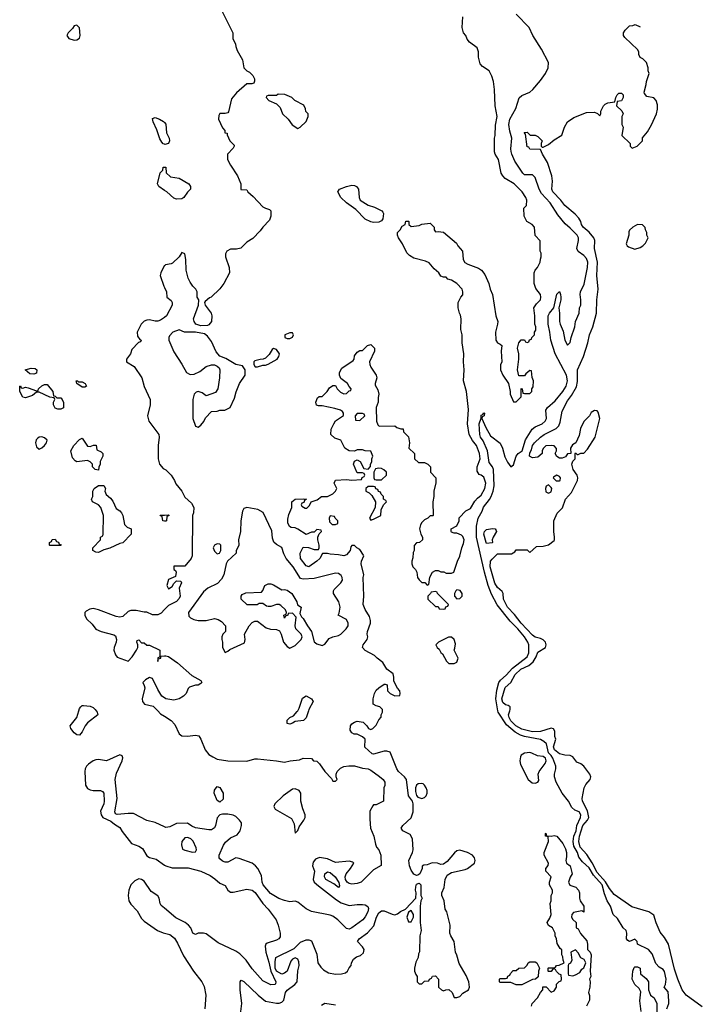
# Model space of a CAD drawing. Header units: inches. Extents: x 1793402 to 1900366, y 320852 to 470679.
# Tile 590 of 604: x 1888926 to 1893990, y 427823 to 435128. Entities that reach past the tile are written whole.
import ezdxf

# ---------------------------------------------------------------- set-up
doc = ezdxf.new("R2010")
doc.units = ezdxf.units.IN
doc.header["$MEASUREMENT"] = 0
for name, color, linetype in [('B8482', 7, 'Continuous'), ('B8483', 7, 'Continuous'), ('B8492', 7, 'Continuous'), ('B8493', 7, 'Continuous')]:
    doc.layers.add(name, color=color, linetype=linetype)

msp = doc.modelspace()

# ---------------------------------------------------------------- linework, layer by layer
at = {"layer": 'B8482', "color": 4, "elevation": 236}
for points in [[(1889493.5, 430000), (1889501, 429990), (1889506.8, 429970), (1889428.4, 429911.6), (1889411.5, 429890), (1889390, 429845.2), (1889370, 429819.3), (1889350, 429821.2), (1889330, 429837.2), (1889305.2, 429870), (1889301.2, 429890), (1889349.6, 429950), (1889364.6, 430000)], [(1889949.7, 430000), (1889970, 429979), (1890000, 429960.3)], [(1890000, 429140.2), (1889930, 429173), (1889870, 429186.8), (1889770, 429239.1), (1889730, 429239.3), (1889650, 429230.7), (1889637.3, 429237.3), (1889630.6, 429250.6), (1889648.2, 429350), (1889635.3, 429490), (1889643.1, 429536.9), (1889686.8, 429630), (1889690.7, 429650.7), (1889686, 429666), (1889670, 429674.8), (1889570, 429630.6), (1889510, 429638.7), (1889490, 429637), (1889470, 429628.4), (1889436.1, 429603.9), (1889422.7, 429590), (1889412.7, 429570), (1889409.4, 429550), (1889414, 429450), (1889430, 429425.2), (1889450, 429413.2), (1889470, 429409.3), (1889526, 429410), (1889541.2, 429401.2), (1889549, 429390), (1889552.7, 429330), (1889549.3, 429310.7), (1889524.7, 429255.3), (1889529.2, 429230), (1889544, 429210), (1889602.7, 429182.7), (1889630, 429159), (1889670, 429135.3), (1889686.3, 429106.3), (1889756.4, 429016.4), (1889810, 428995.3), (1889838, 428978), (1889870, 428924), (1889890, 428913.2), (1889939.1, 428899.1), (1890000, 428856.5)], [(1890000, 428535.1), (1889975.5, 428555.5), (1889967.3, 428570), (1889960.5, 428610), (1889950, 428626.8), (1889900.9, 428660.9), (1889850, 428736.3), (1889830, 428748), (1889810, 428753), (1889780.5, 428739.5), (1889751.5, 428708.5), (1889734.5, 428670), (1889729.5, 428630), (1889736, 428590), (1889750, 428565.2), (1889796.6, 428516.6), (1889830, 428459), (1889850, 428439.3), (1889949, 428370), (1889990, 428353.2), (1890000, 428350.6)]]:
    msp.add_lwpolyline(points, dxfattribs=at)
at = {"layer": 'B8483', "color": 4}
for points, elevation in [([(1889350, 435088), (1889330, 435082), (1889317.5, 435062.5), (1889284.9, 435030), (1889274.8, 435010), (1889290, 434987.7), (1889330, 434977.3), (1889350, 434978), (1889368.9, 434991.1), (1889374, 435010), (1889368.7, 435068.7)], 244), ([(1889030, 432498), (1889000.4, 432500.4), (1888966, 432530), (1889010, 432542), (1889039.6, 432539.6), (1889054, 432530), (1889050, 432506)], 236), ([(1889202, 432322), (1889230, 432322), (1889242, 432310), (1889251.6, 432288.4), (1889250, 432248), (1889230, 432238), (1889210, 432238), (1889190, 432246), (1889178, 432270), (1889178, 432290), (1889186, 432310), (1889182, 432322), (1889150, 432328), (1889070, 432366), (1889050, 432366), (1889019.8, 432340.2), (1888970, 432322), (1888950, 432328.7), (1888928, 432370), (1888926, 432410), (1888932.7, 432412.7), (1888938, 432398), (1888950, 432394), (1888970, 432402), (1888990, 432398), (1889050, 432374), (1889062, 432378), (1889066, 432390), (1889090, 432412), (1889110, 432422), (1889130, 432422), (1889172, 432370), (1889178, 432338), (1889190, 432334)], 236), ([(1889390, 432402), (1889350, 432428), (1889346, 432450), (1889354, 432450), (1889362, 432442), (1889390, 432441), (1889411.3, 432430), (1889422, 432410), (1889410, 432402)], 236), ([(1889090, 432033.6), (1889070, 432031.8), (1889058, 432022), (1889048.2, 432010), (1889043.8, 431990), (1889050, 431958), (1889070, 431942.8), (1889090, 431950.7), (1889109.3, 431970), (1889123.7, 431990), (1889129, 432009), (1889110, 432026)], 244), ([(1889450, 431962), (1889472.7, 431972.7), (1889492.7, 431972.7), (1889498, 431938), (1889530, 431922), (1889542, 431910), (1889542, 431890), (1889522, 431850), (1889522, 431830), (1889512.7, 431807.3), (1889510, 431786), (1889486, 431790), (1889466, 431810), (1889466, 431830), (1889448.4, 431848.4), (1889430, 431858), (1889350, 431848), (1889336.4, 431856.4), (1889318, 431878), (1889305.2, 431930), (1889326.6, 431970), (1889370, 432014.8), (1889390, 432024.7), (1889430, 431964.7)], 236), ([(1889510, 431175.3), (1889490, 431178), (1889468, 431190), (1889468, 431210), (1889526, 431270), (1889526, 431290), (1889542, 431298), (1889546, 431310), (1889548, 431450), (1889528, 431510), (1889510, 431528), (1889466, 431550), (1889458, 431570), (1889468, 431590), (1889469, 431630), (1889478, 431650), (1889510, 431672), (1889550, 431672), (1889562, 431650), (1889558, 431630), (1889566.4, 431606.4), (1889598.8, 431578.8), (1889616.8, 431556.8), (1889642.8, 431502.8), (1889670, 431484.7), (1889681, 431470), (1889690.8, 431450), (1889703.6, 431383.6), (1889723.6, 431363.6), (1889754, 431350), (1889754, 431310), (1889690, 431246), (1889670, 431242), (1889593.7, 431206.3), (1889550, 431195.3), (1889530, 431184)], 236), ([(1889150, 431226), (1889146, 431230), (1889146, 431250), (1889162, 431258), (1889167.3, 431272.7), (1889190, 431274), (1889198, 431258), (1889212.7, 431252.7), (1889218, 431238), (1889232.7, 431232.7), (1889230, 431226)], 236)]:
    msp.add_lwpolyline(points, close=True, dxfattribs=dict(at, elevation=elevation))
at = {"layer": 'B8483', "color": 4, "elevation": 236}
for points in [[(1890000, 434204.3), (1889990, 434208), (1889980.2, 434220.2), (1889965.6, 434245.6), (1889944, 434310), (1889915.3, 434370), (1889910, 434394), (1889930, 434402), (1889962, 434390), (1889993.7, 434373.7), (1890000, 434365.3)], [(1890000, 433862), (1889958, 433890), (1889948.9, 433911.1), (1889968.9, 433991.1), (1889987.3, 434012.7), (1889990, 434034), (1890000, 434034)], [(1890000, 433302), (1889999, 433301), (1889974, 433250), (1889969, 433230), (1889995.3, 433150), (1890000, 433140.7)], [(1890000, 432919.2), (1889970, 432898), (1889950, 432891), (1889930, 432891), (1889890, 432901), (1889870, 432898), (1889849.2, 432890.8), (1889828, 432870), (1889798, 432810), (1889800.4, 432780.4), (1889816.4, 432756.4), (1889826, 432750), (1889822, 432738), (1889807.3, 432732.7), (1889758, 432682), (1889748, 432650), (1889718, 432610), (1889718, 432590), (1889774.8, 432554.8), (1889832.7, 432470), (1889850, 432408), (1889893.2, 432310), (1889893.2, 432270), (1889873.2, 432190), (1889885.2, 432150), (1889957.2, 432050), (1889961.2, 432030), (1889952.7, 431970), (1889954, 431870), (1889962, 431830), (1889990, 431798), (1890000, 431793)], [(1890000, 431408.4), (1889988.9, 431408.9), (1889982, 431442), (1889970, 431446), (1889967.3, 431452.7), (1890000, 431453.4)], [(1890000, 430751.4), (1889974.6, 430725.4), (1889950, 430712), (1889910, 430712), (1889870, 430731.3), (1889850, 430731.3), (1889790, 430744.7), (1889750, 430744.7), (1889730, 430738), (1889690, 430701), (1889670, 430696), (1889641.4, 430701.4), (1889510, 430750.8), (1889470, 430758.8), (1889446.3, 430753.7), (1889420.2, 430739.8), (1889409, 430730), (1889409.2, 430710), (1889422.5, 430682.5), (1889463.8, 430643.8), (1889490, 430605.2), (1889530, 430589.2), (1889624.7, 430564.7), (1889637.2, 430557.2), (1889644, 430530), (1889641.2, 430510), (1889626, 430470), (1889625.2, 430450), (1889635.5, 430415.5), (1889650, 430399), (1889731.1, 430368.9), (1889759.8, 430400.2), (1889792, 430450), (1889802, 430470), (1889802, 430490), (1889794, 430510), (1889798, 430522), (1889810, 430526), (1889830, 430506), (1889850, 430506), (1889870, 430488), (1889890, 430488), (1889966, 430450), (1889966, 430410), (1889962, 430398), (1889950, 430394), (1889950, 430366), (1889954, 430386), (1889972, 430390), (1889974, 430406), (1890000, 430407.9)], [(1890000, 430097.4), (1889981, 430110), (1889950, 430158), (1889910, 430241), (1889890, 430247.3), (1889859, 430230), (1889839, 430210), (1889849.6, 430189.6), (1889853.3, 430170), (1889835.1, 430090), (1889837.4, 430070), (1889851.1, 430051.1), (1889915.4, 430035.4), (1889949.7, 430000)], [(1889364.6, 430000), (1889370, 430018), (1889379, 430030), (1889390, 430038.8), (1889400.2, 430039.8), (1889450, 430036), (1889470, 430026), (1889486, 430010), (1889493.5, 430000)]]:
    msp.add_lwpolyline(points, dxfattribs=at)
at = {"layer": 'B8492', "color": 4}
for points, elevation in [([(1890564, 427750), (1890573.2, 427830), (1890561.2, 427930), (1890562, 427990), (1890570, 428002), (1890590, 427991), (1890694.8, 427890), (1890750, 427847.3), (1890830.6, 427830.6), (1890850, 427830.6), (1890870, 427839.1), (1890885.8, 427854.2), (1890898.9, 427910), (1890910, 427928), (1890966, 427970), (1890984, 427990), (1890989.3, 428070.7), (1890999, 428110), (1890998, 428138), (1890990, 428158), (1890970, 428168), (1890950, 428158), (1890936.9, 428143.1), (1890910.6, 428069.4), (1890890, 428054), (1890870, 428046), (1890830, 428069.7), (1890821.7, 428090), (1890820.8, 428139.2), (1890826.6, 428170), (1890963.2, 428236.8), (1891010, 428284.7), (1891050, 428302), (1891070, 428302), (1891090, 428294), (1891130, 428194), (1891138.8, 428130), (1891158.8, 428098.8), (1891178.8, 428078.8), (1891217.5, 428057.5), (1891270, 428047.7), (1891312.1, 428047.9), (1891342.7, 428057.3), (1891358, 428070), (1891370, 428094), (1891386, 428110), (1891388, 428130), (1891402, 428158), (1891424.1, 428175.9), (1891455.1, 428184.9), (1891476.2, 428203.8), (1891480.7, 428230), (1891469.4, 428250), (1891432.7, 428290), (1891445.2, 428310), (1891506.2, 428353.8), (1891554.3, 428405.7), (1891573.6, 428470), (1891590, 428500.7), (1891610, 428515.5), (1891630, 428515.5), (1891690, 428490.7), (1891710, 428487.7), (1891730, 428494.8), (1891750, 428510.8), (1891788, 428530), (1891866, 428610), (1891868, 428650), (1891862, 428670), (1891864.7, 428695.3), (1891870, 428714), (1891890, 428722), (1891902, 428710), (1891902, 428630), (1891912, 428610), (1891902, 428590), (1891898, 428550), (1891898, 428430), (1891904.7, 428370), (1891894, 428330), (1891892.7, 428212.7), (1891883.6, 428196.4), (1891882, 428170), (1891865.4, 428134.6), (1891854, 428090), (1891854, 428070), (1891863.6, 428043.6), (1891874, 428030), (1891874, 427990), (1891890, 427974), (1891910, 427974), (1891930, 427994), (1891962, 427998), (1891966, 428010), (1891982, 428018), (1891987.3, 428032.7), (1892010, 428034), (1892032, 428010), (1892034, 427950), (1892054, 427930), (1892070, 427922), (1892088.4, 427931.6), (1892110, 427934), (1892134, 427910), (1892150, 427874), (1892170, 427874), (1892190, 427882), (1892214.6, 427905.4), (1892255.3, 427930), (1892262, 427950), (1892257.2, 427990), (1892237.5, 428037.5), (1892187, 428127), (1892170, 428188), (1892159.3, 428210), (1892149, 428290), (1892124, 428330), (1892117.2, 428350), (1892119, 428410), (1892094, 428510), (1892082, 428530), (1892075.3, 428590), (1892058, 428630), (1892058, 428650), (1892075.3, 428690), (1892082, 428750), (1892098, 428782), (1892130, 428800.7), (1892230, 428822), (1892248.7, 428830), (1892299, 428870), (1892305.2, 428890), (1892301.2, 428910), (1892284, 428930), (1892248.7, 428950), (1892190, 428966.6), (1892170, 428961.2), (1892152.5, 428947.5), (1892097.6, 428882.4), (1892070, 428864), (1892050, 428861.2), (1892026, 428870), (1891986.8, 428873.2), (1891950, 428858), (1891923.6, 428856.4), (1891912.7, 428847.3), (1891912, 428830), (1891894, 428790), (1891879.6, 428780.4), (1891870, 428778), (1891850, 428788), (1891830, 428818), (1891817.2, 428850), (1891813.2, 428890), (1891841.2, 428950), (1891845.2, 428970), (1891839.3, 429050), (1891823.7, 429083.7), (1891768, 429110), (1891755.3, 429130), (1891769.2, 429150), (1891830, 429206.8), (1891845.1, 429250), (1891846, 429310), (1891839, 429330), (1891809.5, 429370), (1891796, 429490), (1891781.2, 429510), (1891736, 429550), (1891722.7, 429570), (1891673.2, 429693.2), (1891650, 429702), (1891630, 429702), (1891550, 429679), (1891542, 429682), (1891486, 429730), (1891488, 429790), (1891470, 429808), (1891430, 429828), (1891408.4, 429828.4), (1891390, 429838), (1891376.4, 429856.4), (1891379, 429890), (1891390, 429904.7), (1891410, 429917.3), (1891430, 429922.8), (1891475.3, 429915.3), (1891502, 429890), (1891514, 429870), (1891530, 429862), (1891546, 429870), (1891570, 429894), (1891590, 429934), (1891607.3, 429952.7), (1891608.4, 429971.6), (1891618, 429990), (1891618, 430000)], 232), ([(1891067.7, 430000), (1891050.9, 429949.1), (1891031, 429929), (1890970, 429922), (1890950, 429909), (1890930, 429902), (1890910, 429906), (1890909.2, 429930), (1890930, 429950.8), (1890956.5, 429963.5), (1890985.6, 429994.4), (1890988.9, 430000)], 232), ([(1893726, 427790), (1893742, 427830), (1893742, 427850), (1893736.4, 427916.4), (1893708, 427950), (1893718, 427970), (1893722, 428010), (1893710, 428066), (1893700.4, 428080.4), (1893670, 428098), (1893644.7, 428124.7), (1893617.5, 428197.5), (1893590, 428228.7), (1893508.9, 428268.9), (1893506, 428290), (1893490, 428306), (1893451, 428289), (1893436.4, 428296.4), (1893428.7, 428310), (1893429, 428350), (1893424, 428370), (1893404, 428390), (1893360.4, 428460.4), (1893329.3, 428489.3), (1893309, 428550), (1893284, 428590), (1893263.6, 428643.6), (1893246.6, 428710), (1893182.3, 428782.3), (1893150, 428834.5), (1893100.1, 428880.1), (1893075.1, 428915.1), (1893062.9, 428950), (1893037.4, 428997.4), (1893031.1, 429030), (1893038, 429070), (1893055, 429110), (1893058.9, 429150), (1893086.6, 429210), (1893089, 429230), (1893075.3, 429250), (1893044.1, 429264.1), (1893022, 429282), (1892997, 429330), (1892950, 429389.2), (1892906.6, 429470), (1892892.7, 429510), (1892893.2, 429530), (1892904, 429570), (1892902.7, 429590), (1892881.3, 429650), (1892869.7, 429670), (1892849.7, 429690), (1892834.4, 429754.4), (1892813.6, 429773.6), (1892790, 429787.3), (1892670, 429810.9), (1892640.9, 429820.9), (1892602.8, 429842.8), (1892537.7, 429897.7), (1892475.1, 429990), (1892473.4, 430000)], 228), ([(1893990, 427804.4), (1893869.8, 427889.8), (1893841, 427930), (1893808.2, 428010), (1893784, 428084), (1893738.7, 428270), (1893710, 428319.3), (1893677.6, 428357.6), (1893647.9, 428427.9), (1893630, 428485.2), (1893593.2, 428510), (1893467, 428547), (1893337, 428637), (1893301.6, 428681.6), (1893272.4, 428732.4), (1893210, 428801.1), (1893173.9, 428873.9), (1893133.4, 428933.4), (1893084.6, 428990), (1893073.3, 429030), (1893078.2, 429070), (1893103.8, 429150), (1893137.2, 429190), (1893147.6, 429210), (1893138.4, 429258.4), (1893100.7, 429330), (1893099.5, 429350), (1893114, 429430), (1893127, 429453), (1893158.7, 429490), (1893163.1, 429510), (1893156.4, 429530), (1893110, 429589.7), (1893090, 429606.3), (1893059, 429619), (1893030, 429659), (1893009.3, 429669.3), (1892970, 429671.6), (1892930, 429681.1), (1892894.7, 429710), (1892886.5, 429733.5), (1892902.7, 429790), (1892897.2, 429810), (1892896, 429850), (1892886.8, 429866.8), (1892870, 429871.3), (1892790, 429846.2), (1892730, 429845.1), (1892650, 429864.4), (1892607.8, 429890), (1892570, 429927), (1892558.4, 429950), (1892552.3, 429970), (1892562, 430000)], 224), ([(1890000, 429960.3), (1890050, 429929.2), (1890078, 429898), (1890109.4, 429830), (1890130, 429815.1), (1890170, 429811.6), (1890230, 429820.9), (1890254.2, 429814.2), (1890270, 429789), (1890303, 429710), (1890330, 429677.6), (1890358, 429658), (1890390, 429642.9), (1890470, 429629.3), (1890610, 429626.6), (1890670, 429643.6), (1890690, 429643.6), (1890830, 429629.7), (1890890, 429618.4), (1890932, 429630), (1891002, 429638), (1891030, 429648), (1891090, 429646), (1891106, 429630), (1891130, 429626), (1891150, 429608), (1891189.4, 429549.4), (1891239, 429499), (1891250, 429478), (1891270, 429478), (1891282, 429490), (1891274, 429510), (1891274, 429530), (1891282, 429550), (1891305.4, 429574.6), (1891330, 429588), (1891366.8, 429593.2), (1891410, 429593.2), (1891470, 429574), (1891510, 429569.2), (1891530, 429561.2), (1891594.2, 429514.2), (1891622, 429490), (1891635.3, 429470), (1891634.6, 429445.4), (1891628, 429430), (1891626, 429330), (1891570, 429302), (1891550, 429302), (1891544.7, 429295.3), (1891524.7, 429255.3), (1891522.8, 429197.2), (1891529.7, 429130), (1891554, 429070), (1891564.5, 429010), (1891573.2, 428990), (1891589.2, 428970), (1891605.2, 428930), (1891608, 428852), (1891550, 428821), (1891459, 428730), (1891430, 428718.4), (1891390, 428714.9), (1891370, 428718.7), (1891354.9, 428730), (1891344, 428750), (1891341.7, 428770), (1891347.8, 428792.2), (1891380.5, 428830), (1891404.7, 428870), (1891398, 428878), (1891370, 428884), (1891270, 428875.5), (1891210, 428902), (1891150, 428913.4), (1891120.1, 428899.9), (1891102, 428878), (1891099, 428850), (1891112, 428810), (1891102.9, 428750), (1891109.7, 428729.7), (1891142, 428702), (1891277, 428597), (1891310, 428576.9), (1891370, 428556), (1891430, 428564), (1891470, 428564), (1891490, 428562), (1891509, 428549), (1891512.9, 428532.9), (1891509.3, 428510), (1891490, 428471), (1891472.7, 428450), (1891390, 428391), (1891370, 428381), (1891350, 428384.7), (1891286.8, 428450), (1891250, 428478), (1891230, 428485.5), (1891090, 428511), (1891050, 428530.8), (1890990, 428582), (1890970, 428587.7), (1890930, 428584), (1890890, 428594), (1890848.1, 428608.1), (1890785.5, 428645.5), (1890731.3, 428710), (1890724.7, 428730), (1890719.8, 428779.8), (1890693, 428830), (1890676.3, 428850), (1890650.2, 428870.2), (1890554, 428906), (1890530, 428910.8), (1890470, 428878), (1890450, 428878), (1890430, 428884.7), (1890410, 428902), (1890404.7, 428910), (1890406, 428930), (1890436.8, 429003.2), (1890453.2, 429026.8), (1890490, 429059.3), (1890539.6, 429080.4), (1890562, 429110), (1890572.2, 429150), (1890570.5, 429170), (1890557.3, 429190), (1890530, 429216.3), (1890510, 429225.5), (1890470, 429234), (1890430, 429234), (1890410, 429227.7), (1890390, 429206), (1890378.5, 429150), (1890370, 429133), (1890350, 429118.3), (1890330, 429116.9), (1890230, 429132.2), (1890203.7, 429143.7), (1890170, 429167.3), (1890090, 429164.9), (1890039.1, 429140.9), (1890010, 429135.5), (1890000, 429140.2)], 236), ([(1892722, 427810), (1892728, 427830), (1892768, 427870), (1892788.4, 427911.6), (1892806, 427930), (1892807.3, 427952.7), (1892832.7, 427952.7), (1892870, 427914), (1892890, 427922), (1892908, 427950), (1892908.4, 427971.6), (1892927.3, 427992.7), (1892942, 427998), (1892946, 428010), (1892942, 428042), (1892927.3, 428047.3), (1892907.3, 428067.3), (1892902, 428082), (1892890, 428086), (1892878, 428082), (1892870, 428066), (1892850, 428066), (1892846, 428070), (1892846, 428090), (1892850, 428094), (1892890, 428094), (1892902, 428098), (1892908.4, 428111.6), (1892927.3, 428112.7), (1892966, 428130), (1892958, 428150), (1892956.4, 428176.4), (1892948, 428190), (1892947.3, 428227.3), (1892936.4, 428236.4), (1892913.6, 428273.6), (1892908, 428310), (1892898, 428330), (1892898, 428350), (1892878, 428390), (1892848.9, 428408.9), (1892838, 428430), (1892858, 428462), (1892868.7, 428490), (1892862, 428570), (1892868, 428590), (1892868, 428630), (1892878, 428650), (1892878, 428670), (1892855.3, 428710), (1892855.3, 428730), (1892868, 428770), (1892828, 428810), (1892828, 428830), (1892847.3, 428852.7), (1892848, 428870), (1892818, 428930), (1892818, 428950), (1892848.7, 429030), (1892846, 429066), (1892826, 429070), (1892826, 429090), (1892830, 429092), (1892834, 429074), (1892870, 429071), (1892890, 429074.8), (1892910.6, 429070.6), (1892956.3, 429016.3), (1892975.5, 428975.5), (1892982, 428950), (1892983.5, 428916.5), (1892978, 428890), (1892982, 428870), (1893010.5, 428850.5), (1893024.7, 428790), (1893010, 428766), (1892998, 428730), (1893007.3, 428707.3), (1893050.9, 428690.9), (1893070.9, 428670.9), (1893078, 428650), (1893078, 428610), (1893084.7, 428590), (1893111.3, 428550), (1893110, 428506), (1893096.4, 428516.4), (1893035.3, 428504.7), (1893021, 428490), (1893018.8, 428470), (1893030, 428451.3), (1893054, 428430), (1893054, 428390), (1893070, 428382), (1893087.5, 428347.5), (1893134, 428294), (1893138.8, 428270), (1893138, 428230), (1893158, 428210), (1893164.7, 428190), (1893158, 428070), (1893162, 428030), (1893152, 428010), (1893158, 427990), (1893156, 427950), (1893144.7, 427910), (1893152.7, 427887.3), (1893152.7, 427852.7), (1893131.6, 427808.4)], 228), ([(1890000, 428856.5), (1890010, 428849.5), (1890056.2, 428836.2), (1890175.3, 428835.3), (1890269.6, 428809.6), (1890338, 428778), (1890374.2, 428754.2), (1890410, 428722.7), (1890450, 428704), (1890470, 428668.7), (1890490, 428654), (1890510, 428654), (1890610, 428677.2), (1890650, 428668.7), (1890672.7, 428652.7), (1890729.2, 428570), (1890769.6, 428529.6), (1890829.2, 428450), (1890843.7, 428410), (1890859.5, 428350), (1890857.6, 428322.4), (1890849, 428310), (1890830, 428299.1), (1890762.9, 428277.1), (1890751.9, 428268.1), (1890746, 428254), (1890751.1, 428210), (1890774.6, 428134.6), (1890788.1, 428068.1), (1890826, 427990), (1890824, 427976), (1890818, 427970), (1890790, 427967.3), (1890730, 427997.3), (1890650, 428086.8), (1890606.8, 428150), (1890558, 428198), (1890530, 428217.3), (1890398.8, 428278.8), (1890310, 428344.9), (1890289.3, 428350.7), (1890249, 428351), (1890230, 428342), (1890211.6, 428351.6), (1890196, 428390), (1890178.8, 428410), (1890154.8, 428430), (1890084.7, 428464.7), (1890000, 428535.1)], 236), ([(1890000, 428350.6), (1890040.2, 428340.2), (1890073.2, 428313.2), (1890097, 428277), (1890141.7, 428181.7), (1890216, 428070), (1890277.2, 427990), (1890294.8, 427954.8), (1890306, 427890), (1890299.3, 427790)], 236), ([(1893537.2, 427770), (1893526.6, 427850), (1893534.6, 427914.6), (1893521.2, 427941.2), (1893489, 427970), (1893469.3, 428010), (1893475.3, 428070), (1893484, 428096), (1893490, 428102), (1893510, 428102), (1893530, 428092), (1893532, 428050), (1893574.4, 428014.4), (1893591, 427990), (1893591.3, 427930), (1893604.7, 427890), (1893632, 427870), (1893652, 427830), (1893652, 427710)], 228), ([(1891270, 427817.2), (1891190, 427828), (1891165.4, 427814.6)], 232)]:
    msp.add_lwpolyline(points, dxfattribs=dict(at, elevation=elevation))
for points, elevation in [([(1892710, 429691.1), (1892670, 429687.1), (1892647.4, 429672.6), (1892640.5, 429659.5), (1892636.5, 429630), (1892641.6, 429601.6), (1892697.6, 429490), (1892727.1, 429467.1), (1892750, 429463.1), (1892769.6, 429470.4), (1892776.1, 429483.9), (1892773.3, 429530), (1892779.7, 429550), (1892824.2, 429610), (1892832.4, 429630), (1892830, 429639), (1892825.6, 429650), (1892810, 429661.1), (1892766.6, 429666.6), (1892726.5, 429686.5)], 232), ([(1890410, 429322), (1890390, 429335.3), (1890369.5, 429390), (1890370, 429412), (1890390, 429438), (1890410, 429432), (1890436, 429390), (1890434.4, 429345.6)], 236), ([(1890970, 429422), (1890950, 429419.3), (1890881, 429370), (1890818, 429310), (1890811.3, 429290), (1890822, 429270), (1890941.6, 429201.6), (1890962.8, 429162.8), (1890970, 429094), (1890990, 429112), (1890999.5, 429140.5), (1891034, 429190), (1891042.7, 429210), (1891042.7, 429230), (1891025.6, 429274.4), (1891012, 429330), (1891011.8, 429390), (1890999.3, 429410)], 244), ([(1891910, 429461.2), (1891882, 429458), (1891870.7, 429449.3), (1891862.8, 429430), (1891861.4, 429401.4), (1891870, 429372), (1891880.7, 429360.7), (1891910, 429351), (1891930, 429358), (1891942, 429370), (1891949, 429390), (1891949.2, 429410), (1891941.2, 429430), (1891930, 429448.7), (1891918, 429458)], 232), ([(1890170, 429061.2), (1890150, 429057.2), (1890127.7, 429030), (1890125.2, 429005.2), (1890134.8, 428974.8), (1890150, 428966), (1890208.4, 428951.6), (1890230, 428954), (1890238, 428970), (1890235.3, 428984.7), (1890212.5, 429032.5), (1890195.3, 429050), (1890178.6, 429058.6)], 236), ([(1891290, 428689), (1891256.2, 428716.2), (1891197.2, 428750), (1891186.6, 428770), (1891190, 428790.8), (1891210, 428806.8), (1891230, 428800.7), (1891266.8, 428770), (1891293.4, 428726.6), (1891298, 428702)], 232), ([(1891830, 428518), (1891810, 428506), (1891798, 428470), (1891810, 428434), (1891830, 428434), (1891848, 428470), (1891848, 428490)], 232), ([(1893050, 428226), (1893014, 428210), (1893022, 428150), (1893012.7, 428127.3), (1892998, 428122), (1892994, 428110), (1892994, 428050), (1892998, 428038), (1893030, 428034), (1893050, 428042), (1893080.4, 428059.6), (1893096.4, 428083.6), (1893110, 428094), (1893126, 428130), (1893114.6, 428154.6), (1893088.7, 428168.7), (1893070, 428206)], 228), ([(1892610, 427968), (1892570, 427986), (1892490, 427986), (1892486, 427990), (1892486, 428010), (1892490, 428014), (1892530, 428014), (1892542, 428018), (1892547.3, 428032.7), (1892562, 428038), (1892567.3, 428052.7), (1892587.3, 428072.7), (1892610, 428074), (1892628.4, 428091.6), (1892670, 428094), (1892690, 428114), (1892698, 428130), (1892710, 428138), (1892750, 428138), (1892762, 428130), (1892782, 428090), (1892774, 428070), (1892772.7, 428027.3), (1892751.6, 428008.4), (1892730, 428008), (1892650, 427968)], 228)]:
    msp.add_lwpolyline(points, close=True, dxfattribs=dict(at, elevation=elevation))
at = {"layer": 'B8493', "color": 4}
for points, elevation in [([(1890428.4, 435188.4), (1890508, 435030), (1890508, 434990), (1890527.3, 434947.3), (1890528.4, 434928.4), (1890540.4, 434900.4), (1890578, 434830), (1890588.7, 434770), (1890610, 434748), (1890630, 434738), (1890654.6, 434714.6), (1890668, 434690), (1890667.3, 434672.7), (1890662, 434658), (1890647.3, 434652.7), (1890610, 434652), (1890533.6, 434586.4), (1890498, 434542), (1890475.5, 434444.5), (1890470, 434438), (1890450, 434431.3), (1890410, 434432), (1890403.1, 434416.9), (1890402, 434390), (1890430, 434326), (1890447.3, 434307.3), (1890448, 434290), (1890466, 434286), (1890466, 434274), (1890486, 434230), (1890516.4, 434196.4), (1890518, 434190), (1890510, 434174), (1890468.4, 434131.6), (1890468.7, 434091.3), (1890490, 434048), (1890542, 433970), (1890566, 433910), (1890567.3, 433867.3), (1890610, 433866), (1890618, 433850), (1890657.5, 433817.5), (1890730, 433740.9), (1890750, 433729.3), (1890780.4, 433720.4), (1890789, 433709), (1890789.2, 433670), (1890778.6, 433641.4), (1890728.7, 433590), (1890710, 433562), (1890656, 433504), (1890610, 433478.8), (1890566.8, 433433.2), (1890534.5, 433425.5), (1890490, 433426.4), (1890463.6, 433410), (1890454, 433390), (1890454, 433370), (1890479, 433290), (1890482, 433250), (1890439.5, 433170), (1890410, 433130.8), (1890346, 433070), (1890334.6, 433065.4), (1890302, 433038), (1890298, 433030), (1890302, 433010), (1890346, 432950), (1890352.3, 432930), (1890349, 432890), (1890330, 432864.7), (1890320.2, 432859.8), (1890270, 432856), (1890232, 432870), (1890221, 432890), (1890216, 432910), (1890252, 433010), (1890254, 433050), (1890242, 433070), (1890242, 433110), (1890232, 433130), (1890210, 433152), (1890190, 433182), (1890176, 433210), (1890161, 433270), (1890158.8, 433350), (1890151, 433390), (1890130, 433402), (1890108.7, 433370), (1890058.6, 433321.4), (1890050, 433316), (1890008, 433310), (1890000, 433302)], 236), ([(1891618, 430000), (1891618, 430010), (1891598, 430030), (1891570, 430038), (1891548.7, 430050), (1891549.2, 430089.2), (1891559.3, 430130), (1891570, 430154.8), (1891590, 430170.8), (1891630, 430198), (1891638, 430198), (1891652.7, 430192.7), (1891654, 430150), (1891674, 430130), (1891710, 430112), (1891746, 430114), (1891748, 430130), (1891746, 430150), (1891728.4, 430168.4), (1891700.4, 430220.4), (1891702, 430250), (1891695.5, 430275.5), (1891650, 430308.7), (1891620.2, 430360.2), (1891578, 430390), (1891558, 430410), (1891489.1, 430449.1), (1891468.7, 430470), (1891475.3, 430490), (1891504, 430530), (1891509, 430550), (1891504, 430570), (1891505.2, 430590), (1891529.2, 430650), (1891529.2, 430670), (1891520.2, 430700.2), (1891488, 430752), (1891475.3, 430790), (1891479, 430850), (1891474, 430990), (1891479, 431010), (1891459, 431090), (1891462, 431110), (1891478, 431150), (1891476.4, 431156.4), (1891450, 431198), (1891426, 431210), (1891410, 431226), (1891390, 431226), (1891382, 431218), (1891378, 431190), (1891350, 431159), (1891330.6, 431149.4), (1891290, 431159), (1891230, 431162), (1891210, 431168), (1891172.7, 431167.3), (1891152, 431130), (1891131.3, 431110), (1891072, 431070), (1891050, 431075.3), (1891008.7, 431130), (1891006, 431170), (1891030, 431214), (1891067.3, 431212.7), (1891110, 431198), (1891142, 431198), (1891148, 431210), (1891148, 431230), (1891138, 431270), (1891138, 431290), (1891147.3, 431312.7), (1891166, 431330), (1891162, 431342), (1891130, 431346), (1891110, 431326), (1891090, 431326), (1891050, 431308), (1890990, 431348.7), (1890970, 431358), (1890940.4, 431360.4), (1890927.3, 431367.3), (1890916.4, 431396.4), (1890916.4, 431423.6), (1890923.1, 431456.9), (1890946, 431510), (1890946, 431550), (1890970, 431572), (1891030, 431574), (1891054, 431570), (1891038, 431562), (1891032.7, 431547.3), (1891018, 431542), (1891014, 431530), (1891018, 431518), (1891043.6, 431503.6), (1891056.4, 431503.6), (1891076.4, 431523.6), (1891088, 431552), (1891132.9, 431567.1), (1891166, 431590), (1891210, 431591.3), (1891249.1, 431610.9), (1891268, 431630), (1891278, 431650), (1891258, 431690), (1891268.4, 431711.6), (1891350, 431718), (1891390, 431712), (1891462, 431718), (1891467.3, 431732.7), (1891482, 431738), (1891486, 431750), (1891482, 431762), (1891470, 431766), (1891430, 431766), (1891426, 431770), (1891402, 431830), (1891410, 431854), (1891430, 431862), (1891451.1, 431851.1), (1891478, 431798), (1891510, 431794), (1891527.3, 431812.7), (1891527.3, 431827.3), (1891538, 431850), (1891538, 431870), (1891546, 431890), (1891530, 431926), (1891488.9, 431928.9), (1891470, 431938), (1891430, 431938), (1891410, 431926), (1891370, 431928.7), (1891338, 431950), (1891308.4, 432008.4), (1891264.7, 432024.7), (1891235.3, 432050), (1891237.2, 432090), (1891256, 432130), (1891270, 432151), (1891327.3, 432192.7), (1891328, 432210), (1891320.4, 432220.4), (1891306, 432230), (1891264, 432244), (1891170, 432264), (1891143.1, 432263.1), (1891129, 432269), (1891124, 432290), (1891136.4, 432323.6), (1891148.4, 432331.6), (1891170, 432332), (1891208, 432370), (1891223.1, 432396.9), (1891250, 432414), (1891270, 432414), (1891282, 432390), (1891305.4, 432365.4), (1891330, 432352), (1891350, 432354), (1891370, 432374), (1891382, 432378), (1891386, 432390), (1891370, 432406), (1891358, 432430), (1891307.3, 432467.3), (1891298, 432490), (1891298, 432510), (1891316.4, 432543.6), (1891400.4, 432599.6), (1891408, 432610), (1891410, 432634), (1891430, 432662), (1891450, 432674), (1891470, 432674), (1891506, 432710), (1891530, 432718), (1891558, 432690), (1891558, 432670), (1891522, 432590), (1891524.7, 432570), (1891531.1, 432551.1), (1891571, 432490), (1891576, 432470), (1891562, 432430), (1891563.6, 432416.4), (1891582, 432382), (1891591.3, 432350), (1891585.4, 432325.4), (1891584.7, 432290), (1891571.3, 432250), (1891572, 432150), (1891583.6, 432123.6), (1891592.7, 432112.7), (1891710, 432114), (1891723.6, 432103.6), (1891752.7, 432092.7), (1891770, 432092), (1891774, 432070), (1891810, 432034), (1891818, 431990), (1891814, 431950), (1891854, 431910), (1891854, 431870), (1891883.6, 431843.6), (1891930, 431842), (1891954, 431830), (1891974, 431810), (1891974, 431770), (1892014, 431730), (1892012.7, 431692.7), (1891998, 431630), (1891998, 431590), (1891992, 431552), (1891994, 431450), (1891990, 431446), (1891970, 431446), (1891954, 431430), (1891930, 431418), (1891910, 431398), (1891899.8, 431380.2), (1891891.3, 431350), (1891902, 431310), (1891914, 431290), (1891914, 431270), (1891891.6, 431248.4), (1891870, 431246), (1891852.7, 431227.3), (1891852, 431190), (1891845.4, 431174.6), (1891843.6, 431136.4), (1891834, 431110), (1891834, 431090), (1891842, 431070), (1891862, 431050), (1891872, 431030), (1891878, 430990), (1891890, 430972), (1891910, 430952), (1891932, 430952), (1891950, 430934), (1891962, 430938), (1891968.4, 430991.6), (1891988, 431030), (1892010, 431042), (1892030, 431042), (1892050, 431032), (1892071.6, 431031.6), (1892090, 431022), (1892130, 431022), (1892146, 431030), (1892174, 431110), (1892192.1, 431147.9), (1892205.2, 431210), (1892218.6, 431241.4), (1892224, 431270), (1892213.6, 431293.6), (1892203.1, 431303.1), (1892170, 431318), (1892150, 431318), (1892130, 431326), (1892126, 431330), (1892126, 431350), (1892170, 431374), (1892186, 431410), (1892187.3, 431432.7), (1892236.4, 431483.6), (1892270, 431502), (1892303.1, 431556.9), (1892321.2, 431578.8), (1892350, 431601), (1892377, 431650), (1892382.9, 431690), (1892370, 431733.2), (1892350, 431749), (1892333.6, 431753.6), (1892319, 431779), (1892319, 431810), (1892340.9, 431870), (1892337, 431910), (1892314.5, 431970), (1892285.8, 432005.8), (1892260.9, 432050), (1892249, 432130), (1892255.9, 432235.9), (1892239.6, 432370), (1892219.5, 432450), (1892224.5, 432530), (1892219.5, 432590), (1892220.9, 432650), (1892209.4, 432730), (1892209.2, 432790), (1892199.3, 432830), (1892201.2, 432910), (1892197.2, 432937.2), (1892188.4, 432951.6), (1892178, 432990), (1892178, 433030), (1892198, 433070), (1892212.9, 433087.1), (1892214, 433110), (1892208, 433130), (1892168, 433170), (1892130, 433195.3), (1892102, 433202), (1892090, 433218), (1892070, 433218), (1892050, 433226), (1892035.3, 433250), (1892001, 433281), (1891964.1, 433324.1), (1891937.5, 433337.5), (1891850, 433358.4), (1891817.6, 433377.6), (1891798.9, 433398.9), (1891765.6, 433465.6), (1891735.3, 433510), (1891728, 433530), (1891728.7, 433550), (1891748, 433570), (1891763.1, 433596.9), (1891786, 433610), (1891790, 433634), (1891810, 433634), (1891814, 433630), (1891814, 433610), (1891830, 433594), (1891890, 433602), (1891908.9, 433611.1), (1891970, 433618), (1892002, 433590), (1892002, 433570), (1892010, 433554), (1892030, 433558), (1892070, 433551), (1892166.8, 433470), (1892176, 433450), (1892210.8, 433410), (1892216, 433350), (1892228, 433328), (1892250, 433314.8), (1892330, 433285.5), (1892350.8, 433270), (1892376.7, 433236.7), (1892406.8, 433170), (1892416, 433130), (1892433.4, 433090), (1892458, 432930), (1892472, 432890), (1892471.3, 432870), (1892456, 432810), (1892458, 432750), (1892470, 432732), (1892490, 432722), (1892502, 432710), (1892498, 432670), (1892502, 432590), (1892492.7, 432567.3), (1892492, 432530), (1892511.1, 432491.1), (1892551.3, 432430), (1892564.7, 432370), (1892564.7, 432350), (1892590, 432294), (1892610, 432294), (1892646, 432330), (1892647.3, 432392.7), (1892654, 432390), (1892658, 432358), (1892670, 432354), (1892710, 432354), (1892726, 432370), (1892726, 432390), (1892736.4, 432403.6), (1892738, 432450), (1892727.3, 432472.7), (1892722, 432522), (1892710, 432526), (1892679.6, 432500.4), (1892670, 432486), (1892630, 432486), (1892619, 432530), (1892629, 432610), (1892628.4, 432648.4), (1892618, 432690), (1892628, 432730), (1892647.3, 432752.7), (1892670, 432754), (1892678, 432738), (1892690, 432734), (1892702, 432738), (1892707.3, 432752.7), (1892722, 432758), (1892726, 432770), (1892746, 432790), (1892746, 432810), (1892754.6, 432825.4), (1892755.3, 432850), (1892748, 432870), (1892748.7, 432930), (1892741.2, 432990), (1892760.1, 433019.9), (1892788.7, 433050), (1892793.2, 433070), (1892788.7, 433090), (1892754.6, 433134.6), (1892742, 433170), (1892742, 433250), (1892749.1, 433270.9), (1892768, 433290), (1892788, 433330), (1892788.7, 433351.3), (1892795.3, 433370), (1892795.3, 433395.3), (1892786, 433410), (1892787.3, 433487.3), (1892750, 433526), (1892746, 433590), (1892728.4, 433608.4), (1892688, 433630), (1892668, 433670), (1892666, 433730), (1892686, 433750), (1892688, 433790), (1892682, 433810), (1892654, 433850), (1892593.2, 433910), (1892528.7, 433950), (1892509, 433970), (1892497.2, 433990), (1892477.2, 434090), (1892454, 434130), (1892449.1, 434149.1), (1892448.9, 434248.9), (1892453.2, 434270), (1892454.6, 434345.4), (1892469, 434410), (1892453.2, 434490), (1892449.3, 434609.3), (1892441.2, 434670), (1892429.1, 434709.1), (1892410, 434748), (1892360.2, 434780.2), (1892342, 434802), (1892329.3, 434849.3), (1892329.2, 434890), (1892319.5, 434919.5), (1892262, 434962), (1892244.7, 434984.7), (1892235.3, 435010), (1892219, 435030), (1892209.2, 435070), (1892212.7, 435150)], 232), ([(1892473.4, 430000), (1892458.8, 430090), (1892465.1, 430154.9), (1892481.3, 430210), (1892492.1, 430227.9), (1892534.9, 430265.1), (1892581.8, 430318.2), (1892690, 430401.6), (1892703.5, 430430), (1892702, 430490), (1892696.3, 430510), (1892670.6, 430550.6), (1892620.4, 430610), (1892565.2, 430665.2), (1892467.1, 430787.1), (1892426.2, 430866.2), (1892400.4, 430930), (1892373.1, 431030), (1892314.5, 431290), (1892315.6, 431370), (1892328.4, 431430), (1892357.2, 431482.7), (1892367.9, 431512), (1892411.7, 431568.3), (1892423.1, 431590), (1892439.7, 431630), (1892445.1, 431670), (1892441.2, 431790), (1892434, 431810), (1892410, 431842), (1892395.6, 431930), (1892364.2, 432004.2), (1892345.6, 432030), (1892340.7, 432050), (1892335.3, 432130), (1892348.4, 432171.6), (1892350, 432194), (1892362, 432198), (1892370, 432212), (1892374, 432210), (1892371.3, 432188.7), (1892358, 432182), (1892354, 432170), (1892383.5, 432103.5), (1892419.8, 432039.8), (1892490, 431986.8), (1892508, 431950), (1892526.2, 431886.2), (1892545.2, 431845.2), (1892570, 431812), (1892590, 431824.7), (1892609.7, 431890.3), (1892625.1, 431910), (1892652.4, 431930), (1892678.3, 432010), (1892727.3, 432090), (1892750, 432108.2), (1892801.2, 432130), (1892823.7, 432150), (1892835.1, 432170), (1892829.5, 432230), (1892840.9, 432250), (1892899.3, 432300.7), (1892955.1, 432370), (1892979.5, 432410), (1892989.6, 432450), (1892982.9, 432490), (1892899.3, 432650), (1892865.1, 432750), (1892858.4, 432810), (1892845.6, 432870), (1892847.6, 432930), (1892856, 432950), (1892889.3, 432990), (1892910, 433092), (1892930, 433111.3), (1892938.8, 433090), (1892940.7, 433070), (1892940.7, 433050), (1892924.7, 432990), (1892930.7, 432950), (1892930.7, 432890), (1892934.8, 432870), (1892958.5, 432818.5), (1892971, 432751), (1892990, 432714), (1893010, 432734), (1893017.2, 432770), (1893044, 432850), (1893049, 432890), (1893075.3, 432950), (1893078, 432990), (1893088.9, 433011.1), (1893089.2, 433050), (1893082.7, 433090), (1893085.2, 433110), (1893114.2, 433165.8), (1893138.7, 433290), (1893139.6, 433330), (1893130, 433357.2), (1893110, 433378), (1893067.9, 433407.9), (1893059.3, 433430), (1893072.7, 433490), (1893072.7, 433510), (1893062.7, 433530), (1893010, 433582.7), (1892972.5, 433612.5), (1892919.3, 433679.3), (1892862, 433770), (1892797.7, 433837.7), (1892779.3, 433870), (1892750, 433958), (1892730, 433978), (1892670, 433978), (1892658, 433990), (1892599.6, 434079.6), (1892576.2, 434130), (1892571.8, 434150), (1892569.5, 434170), (1892576.2, 434250), (1892561.4, 434301.4), (1892554.3, 434350), (1892562.4, 434390), (1892607.3, 434470), (1892631.8, 434548.2), (1892650, 434566.8), (1892710, 434590.7), (1892732.7, 434610), (1892790, 434677.3), (1892826, 434730), (1892846, 434770), (1892849, 434810), (1892796, 434910), (1892733.2, 435010), (1892706.6, 435070), (1892609.4, 435170)], 228), ([(1892562, 430000), (1892565.2, 430010), (1892564, 430030), (1892550, 430041.2), (1892530, 430045.2), (1892510, 430061.2), (1892502, 430090), (1892526.5, 430173.5), (1892568.5, 430211.5), (1892600.5, 430270), (1892642.9, 430310), (1892702, 430338), (1892735.1, 430364.9), (1892758.3, 430401.7), (1892770, 430436), (1892826.6, 430470), (1892831.5, 430490), (1892826, 430510), (1892810, 430527.6), (1892790, 430537.4), (1892750, 430546), (1892730, 430562), (1892645.6, 430650), (1892596.3, 430716.3), (1892544.7, 430770), (1892514.5, 430830), (1892512.7, 430870), (1892505.4, 430885.4), (1892470, 430916), (1892450, 430948.7), (1892415.1, 431070), (1892419.3, 431110), (1892430, 431126), (1892470, 431164.7), (1892574, 431166), (1892600.4, 431179.6), (1892610, 431194), (1892690, 431194), (1892710, 431174), (1892760.4, 431219.6), (1892810, 431221), (1892850, 431231), (1892890, 431264.7), (1892894, 431270), (1892894, 431290), (1892888.7, 431330), (1892889.3, 431410.7), (1892914, 431466), (1892953.6, 431506.4), (1892974, 431570), (1893019.5, 431620.5), (1893063.7, 431710), (1893066.6, 431730), (1893060.9, 431750), (1893033.2, 431790), (1893022, 431830), (1893030, 431854), (1893046, 431870), (1893046, 431910), (1893050, 431914), (1893062, 431902), (1893070, 431902), (1893088.4, 431911.6), (1893110, 431912), (1893138, 431942), (1893194, 432030), (1893228.7, 432170), (1893216.4, 432216.4), (1893210, 432226), (1893190, 432228), (1893165.4, 432214.6), (1893152, 432190), (1893110, 432146), (1893085.4, 432094.6), (1893076.9, 432043.1), (1893052, 431990), (1893026, 431974), (1893012, 431950), (1893014, 431910), (1892990, 431906), (1892975.3, 431884.7), (1892950, 431875.3), (1892930, 431875.3), (1892910, 431888), (1892898, 431910), (1892908, 431930), (1892907.3, 431947.3), (1892890, 431966), (1892870, 431968), (1892830, 431966), (1892810, 431946), (1892802, 431930), (1892802, 431910), (1892770, 431882), (1892730, 431878), (1892709.2, 431889.2), (1892710, 431914), (1892722, 431938), (1892729.3, 431970), (1892745.2, 431990), (1892790, 432030.8), (1892818, 432050), (1892904.8, 432095.2), (1892925.1, 432114.9), (1892936.6, 432143.4), (1892950, 432224.7), (1892990, 432301), (1893020.1, 432339.9), (1893056.3, 432403.7), (1893064.5, 432444.5), (1893063.7, 432530), (1893109.4, 432630), (1893140.9, 432730), (1893152.3, 432790), (1893178.4, 432850), (1893204, 432950), (1893206.6, 433050), (1893217, 433130), (1893207.6, 433230), (1893211.6, 433330), (1893189.5, 433430), (1893191.8, 433490), (1893184.5, 433510), (1893151.1, 433551.1), (1893106, 433590), (1893093.2, 433610), (1893089.2, 433630), (1893075.1, 433655.1), (1893046, 433686), (1892970, 433749.3), (1892940.9, 433790), (1892882, 433850), (1892874.5, 433870), (1892879.3, 433930), (1892872.7, 433970), (1892842, 434070), (1892805.2, 434130), (1892790, 434166), (1892710, 434168), (1892702, 434182), (1892690, 434186), (1892678, 434278), (1892668.7, 434291.3), (1892690, 434294), (1892712.7, 434272.7), (1892750, 434271.3), (1892770, 434262), (1892802, 434230), (1892794, 434210), (1892794, 434190), (1892802, 434182), (1892810, 434182), (1892850, 434202), (1892890, 434238), (1892948.4, 434271.6), (1892968.7, 434330), (1892990, 434371.3), (1893038, 434402), (1893130, 434438.8), (1893190, 434442), (1893212.7, 434432.7), (1893230, 434414), (1893238, 434430), (1893238, 434450), (1893258, 434490), (1893270, 434502), (1893290, 434512), (1893342, 434518), (1893348, 434550), (1893358, 434570), (1893370, 434582), (1893390, 434582), (1893402, 434570), (1893402, 434550), (1893390, 434526), (1893358, 434522), (1893354, 434490), (1893392.7, 434452.7), (1893402, 434430), (1893392, 434410), (1893392, 434350), (1893402, 434330), (1893394, 434270), (1893454, 434210), (1893454, 434190), (1893470, 434174), (1893506, 434190), (1893546, 434230), (1893547.3, 434252.7), (1893583.1, 434296.9), (1893612.9, 434347.1), (1893649, 434430), (1893656.5, 434463.5), (1893656.5, 434496.5), (1893648.9, 434528.9), (1893630, 434548), (1893578, 434558), (1893560.4, 434580.4), (1893558, 434590), (1893573.6, 434646.4), (1893575.3, 434670), (1893595.3, 434730), (1893588.7, 434750), (1893588.7, 434770), (1893575.3, 434810), (1893550, 434838), (1893528.9, 434848.9), (1893518, 434870), (1893518, 434890), (1893510, 434906), (1893416.4, 434996.4), (1893406, 435010), (1893406, 435030), (1893418, 435050), (1893450, 435082), (1893475.3, 435084.7), (1893492, 435092), (1893528, 435074.9)], 224), ([(1890000, 434365.3), (1890010, 434352), (1890016, 434290), (1890036, 434250), (1890038, 434230), (1890030, 434208.7), (1890003.1, 434203.1), (1890000, 434204.3)], 236), ([(1890000, 434034), (1890010, 434034), (1890012.7, 433992.7), (1890043.6, 433963.6), (1890110, 433952), (1890182, 433910), (1890192, 433890), (1890194, 433870), (1890170, 433849), (1890142.8, 433810), (1890130, 433799.3), (1890090, 433796), (1890070, 433805.2), (1890018, 433850), (1890000, 433862)], 236), ([(1890000, 433140.7), (1890015.3, 433110), (1890018, 433070), (1890050, 433046), (1890058, 433030), (1890058, 433010), (1890015.3, 432930), (1890000, 432919.2)], 236), ([(1890000, 431793), (1890010, 431788), (1890050, 431748), (1890075.3, 431710), (1890084, 431684), (1890128, 431630), (1890150, 431586), (1890200.4, 431540.4), (1890218, 431510), (1890215.3, 431470), (1890208.7, 431450), (1890206, 431150), (1890198, 431130), (1890150, 431074), (1890070, 431074), (1890068.4, 431048.4), (1890082, 431042), (1890086, 431030), (1890082, 430998), (1890030, 430974), (1890018, 430930), (1890030, 430906), (1890056.9, 430923.1), (1890070, 430946), (1890090, 430966), (1890122, 430962), (1890126, 430950), (1890108, 430910), (1890115.3, 430850), (1890110, 430834), (1890090, 430812), (1890030, 430782), (1890000, 430751.4)], 236), ([(1890000, 431453.4), (1890030, 431454), (1890034, 431450), (1890018, 431442), (1890014, 431410), (1890010, 431408), (1890000, 431408.4)], 236), ([(1890000, 430407.9), (1890010, 430408.7), (1890030, 430404), (1890097, 430357), (1890203.2, 430263.2), (1890270, 430226), (1890278, 430210), (1890270, 430202), (1890250, 430192), (1890230, 430191.3), (1890184.7, 430175.3), (1890174.6, 430165.4), (1890162, 430130), (1890142, 430110), (1890109.5, 430090.5), (1890070, 430080.5), (1890010.5, 430090.5), (1890000, 430097.4)], 236), ([(1890988.9, 430000), (1891000.2, 430019.8), (1891024.7, 430095.3), (1891050, 430112), (1891092, 430090), (1891102, 430070), (1891071, 430010), (1891067.7, 430000)], 232)]:
    msp.add_lwpolyline(points, dxfattribs=dict(at, elevation=elevation))
for points, elevation in [([(1890844.7, 434575.3), (1890830, 434566), (1890770, 434566), (1890758, 434562), (1890754, 434550), (1890774, 434530), (1890830, 434504.7), (1890857.3, 434477.3), (1890876, 434430), (1890918, 434390), (1890947.1, 434347.1), (1890990, 434322), (1891006, 434330), (1891050, 434374), (1891066, 434410), (1891066, 434430), (1891048.4, 434448.4), (1891047.3, 434467.3), (1891034.6, 434494.6), (1890966, 434530), (1890946, 434550), (1890893.6, 434573.6)], 236), ([(1891550, 433624), (1891530, 433629), (1891490, 433649), (1891420.2, 433720.2), (1891349.5, 433769.5), (1891308.7, 433810), (1891286, 433850), (1891298, 433870), (1891349.4, 433890.6), (1891390, 433901), (1891410, 433898.8), (1891424.7, 433890), (1891438.8, 433870), (1891444.7, 433810), (1891452, 433790), (1891510, 433752), (1891558, 433738), (1891612, 433710), (1891621, 433701), (1891626, 433690), (1891621, 433650), (1891610, 433635.3), (1891590, 433625.2)], 232), ([(1893510, 433608), (1893474, 433590), (1893450, 433566), (1893445.4, 433554.6), (1893444.7, 433530), (1893425.4, 433465.4), (1893432, 433450), (1893442, 433442), (1893490, 433426), (1893530, 433438), (1893548, 433450), (1893568, 433470), (1893588, 433510), (1893578, 433530), (1893578, 433550), (1893568.4, 433568.4), (1893567.3, 433587.3), (1893547.3, 433607.3)], 224), ([(1890110, 432828), (1890062, 432810), (1890036.9, 432783.1), (1890031.3, 432770), (1890031.3, 432750), (1890070, 432664.7), (1890130, 432572), (1890162.8, 432510), (1890190, 432496.3), (1890221.2, 432498.8), (1890262.5, 432517.5), (1890310, 432554.8), (1890350, 432567.7), (1890370, 432567.7), (1890390, 432558.8), (1890404.9, 432544.9), (1890410.8, 432530), (1890408, 432470), (1890396.3, 432390), (1890378.4, 432361.6), (1890310, 432338), (1890280.2, 432360.2), (1890250, 432369.2), (1890234.8, 432365.2), (1890221, 432350), (1890210.8, 432310), (1890211, 432170), (1890230, 432112), (1890250, 432106), (1890270, 432121), (1890291.7, 432148.3), (1890305.1, 432174.9), (1890350, 432222), (1890390, 432224.7), (1890410, 432231.3), (1890448.4, 432231.6), (1890488.4, 432251.6), (1890520.2, 432319.8), (1890532.9, 432367.1), (1890557.2, 432430), (1890599, 432490), (1890599, 432530), (1890579.3, 432559.3), (1890529.6, 432569.6), (1890454.2, 432614.2), (1890410, 432632.7), (1890383.8, 432663.8), (1890350, 432741.2), (1890320.2, 432780.2), (1890298, 432798), (1890230, 432809.2), (1890149.1, 432809.1)], 236), ([(1890950, 432806), (1890930, 432806), (1890894, 432790), (1890894, 432770), (1890910, 432762), (1890930, 432762), (1890950, 432774), (1890958, 432790)], 236), ([(1890810, 432688), (1890799.6, 432680.4), (1890776.9, 432643.1), (1890750, 432618), (1890731.6, 432608.4), (1890710, 432608), (1890670, 432598), (1890662, 432590), (1890662, 432570), (1890672.7, 432552.7), (1890690, 432552), (1890730, 432564.7), (1890750, 432566), (1890770, 432572), (1890835.3, 432610), (1890848.7, 432630), (1890852.7, 432650), (1890830, 432682)], 236), ([(1891470, 432206), (1891430, 432206), (1891414, 432190), (1891418, 432158), (1891450, 432154), (1891486, 432190), (1891482, 432202)], 232), ([(1891590, 431802), (1891564.7, 431795.3), (1891554, 431770), (1891554, 431730), (1891558, 431718), (1891570, 431714), (1891610, 431714), (1891646, 431750), (1891646, 431770), (1891628.4, 431788.4), (1891610, 431798)], 232), ([(1892910, 431748), (1892886, 431734), (1892884.7, 431730), (1892906.4, 431706.4), (1892930, 431706), (1892935.3, 431710), (1892939, 431730), (1892930, 431739)], 228), ([(1892850, 431678), (1892831.6, 431668.4), (1892826.8, 431650), (1892830, 431624.7), (1892850, 431616), (1892870, 431626), (1892873.2, 431650), (1892870, 431658)], 228), ([(1891550, 431666), (1891510, 431666), (1891494, 431650), (1891494, 431630), (1891518, 431618), (1891538, 431598), (1891564.7, 431550), (1891562, 431510), (1891522, 431430), (1891530, 431414), (1891550, 431422), (1891606, 431450), (1891608.4, 431491.6), (1891626, 431530), (1891646, 431550), (1891642, 431562), (1891626, 431570), (1891626, 431590), (1891607.3, 431607.3), (1891602, 431622), (1891587.3, 431627.3), (1891582, 431642), (1891567.3, 431647.3), (1891562, 431662)], 232), ([(1890610.9, 431509.1), (1890590, 431502), (1890578.8, 431481.2), (1890567.3, 431410), (1890564, 431330), (1890550.4, 431270), (1890550.7, 431229.3), (1890532.7, 431187.3), (1890532, 431170), (1890467.9, 431112.1), (1890457.3, 431090), (1890441, 431010), (1890423.5, 430976.5), (1890394, 430946), (1890322, 430910), (1890290, 430884), (1890178, 430730), (1890182, 430702), (1890192, 430690), (1890218, 430678), (1890250, 430670.8), (1890309.1, 430670.9), (1890370, 430686), (1890398, 430678), (1890422, 430662), (1890452, 430630), (1890454, 430610), (1890452, 430590), (1890432, 430570), (1890424.7, 430550), (1890424.7, 430530), (1890431.1, 430508.9), (1890431.3, 430470), (1890450, 430434), (1890470, 430442), (1890484.7, 430455.3), (1890594.6, 430505.4), (1890598, 430530), (1890593.2, 430570), (1890627.7, 430632.3), (1890650, 430656), (1890670, 430666), (1890690, 430664.7), (1890755.3, 430615.3), (1890787.1, 430607.1), (1890830, 430604.7), (1890853.4, 430593.4), (1890866.8, 430570), (1890882.8, 430510), (1890910, 430478), (1890930, 430464.7), (1890970, 430484.7), (1891015.3, 430530), (1891022, 430550), (1891015.3, 430570), (1890975.3, 430610), (1890968.7, 430630), (1890976.4, 430696.4), (1890950, 430726), (1890918, 430722), (1890914, 430710), (1890898, 430702), (1890890, 430688.7), (1890886, 430710), (1890902, 430718), (1890906, 430730), (1890898, 430750), (1890863.1, 430783.1), (1890850, 430788.7), (1890830, 430788.7), (1890790, 430775.3), (1890770, 430775.3), (1890758, 430778), (1890730, 430798), (1890703.6, 430796.4), (1890687.3, 430787.3), (1890612.7, 430787.3), (1890569.1, 430829.1), (1890568, 430850), (1890576.4, 430863.6), (1890603.1, 430876.9), (1890719, 430881), (1890730, 430892), (1890744, 430930), (1890770, 430942.8), (1890790, 430942.8), (1890810, 430936), (1890870, 430898), (1890890, 430901), (1890910, 430896), (1890944.7, 430870), (1890981, 430810), (1890986, 430786), (1891014, 430770), (1891003.6, 430723.6), (1891016.9, 430696.9), (1891030, 430684.7), (1891060.7, 430630), (1891090.6, 430590), (1891110, 430512), (1891130, 430498), (1891170, 430486), (1891190, 430496), (1891222.4, 430537.6), (1891250, 430550.7), (1891290, 430558.8), (1891308.7, 430570), (1891348.7, 430610), (1891362, 430630), (1891362, 430650), (1891350, 430678), (1891288, 430710), (1891295.3, 430724.7), (1891304, 430770), (1891292.7, 430810), (1891254.5, 430870), (1891254, 430890), (1891260.1, 430899.9), (1891309.6, 430950), (1891320.7, 430970), (1891319.5, 430990), (1891310, 431005.2), (1891290, 431019.3), (1891270, 431020.9), (1891110, 430982), (1891030, 430976.2), (1891010, 430982.7), (1890954, 431070), (1890903, 431130), (1890884.9, 431164.9), (1890871.1, 431211.1), (1890830, 431233.3), (1890811, 431251), (1890801.4, 431281.4), (1890795.5, 431335.5), (1890731.1, 431471.1), (1890693.4, 431493.4)], 236), ([(1891230, 431446), (1891222, 431430), (1891223.6, 431403.6), (1891243.6, 431383.6), (1891270, 431382), (1891286, 431390), (1891286, 431410), (1891266, 431430), (1891262, 431442)], 232), ([(1892390, 431242), (1892386.6, 431250), (1892369.6, 431310), (1892374, 431330), (1892390, 431346), (1892433.4, 431353.4), (1892454, 431350), (1892459.6, 431339.6), (1892462, 431330), (1892438, 431290), (1892432, 431270), (1892434, 431250), (1892430, 431246)], 224), ([(1890390, 431239), (1890372, 431230), (1890361, 431210), (1890370, 431184.7), (1890390, 431164.9), (1890409.1, 431170.9), (1890417.2, 431190), (1890418, 431230), (1890410, 431238)], 236), ([(1892010, 430886), (1891978, 430882), (1891974, 430870), (1891954, 430850), (1891954, 430830), (1892010, 430774), (1892030, 430774), (1892038, 430758), (1892070, 430754), (1892082, 430758), (1892087.3, 430772.7), (1892102, 430778), (1892106, 430790), (1892026, 430870), (1892022, 430882)], 232), ([(1892170, 430897.2), (1892161, 430890), (1892150.8, 430870), (1892151, 430850), (1892170, 430831), (1892190, 430834.8), (1892209, 430850), (1892209.3, 430870), (1892193.8, 430893.8)], 232), ([(1892130, 430548), (1892106, 430546), (1892034, 430510), (1892014, 430490), (1892022, 430470), (1892036.9, 430456.9), (1892050, 430434), (1892063.6, 430423.6), (1892092, 430370), (1892110, 430352), (1892150, 430351.3), (1892170, 430362), (1892179, 430390), (1892148, 430450), (1892154.6, 430465.4), (1892158, 430498), (1892148.9, 430528.9)], 232)]:
    msp.add_lwpolyline(points, close=True, dxfattribs=dict(at, elevation=elevation))

doc.saveas('drawing.dxf')
